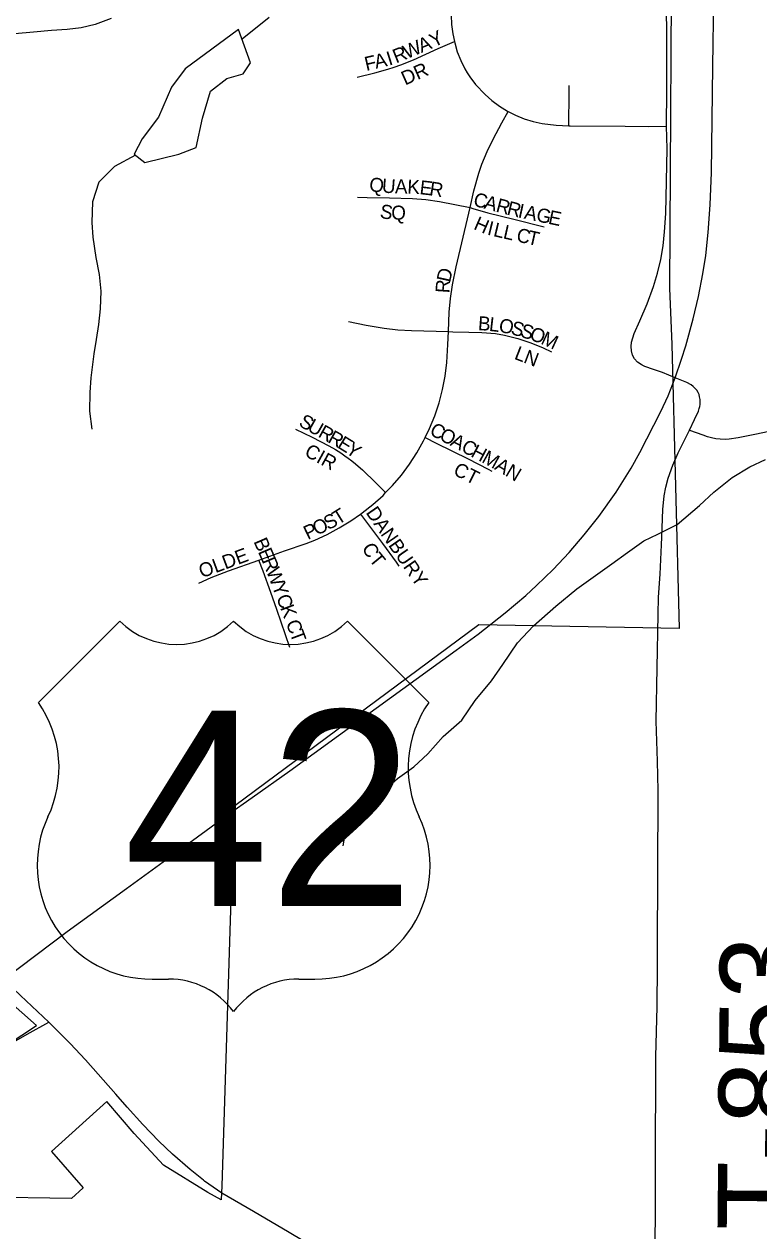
# Model space of a CAD drawing. Extents: x 1874609 to 2204689, y 815661 to 1281160.
# Drawn here: x 2024654 to 2027275, y 1036022 to 1040325 of the extents above; entities that cross this region are included whole.
import ezdxf

# ---------------------------------------------------------------- set-up
doc = ezdxf.new("R2010")
doc.units = 0
for name, color, linetype in [('GM_X_City_Street', 7, 'Continuous'), ('GM_X_City_Street_Text', 7, 'Continuous'), ('GM_X_Corporation', 7, 'Continuous'), ('GM_X_Minor_Lake', 7, 'Continuous'), ('GM_X_Minor_River', 7, 'Continuous'), ('GM_X_State_Route', 7, 'Continuous'), ('GM_X_Township_Road', 7, 'Continuous'), ('GM_X_Township_Road_Text', 7, 'Continuous'), ('GM_X_US_Location', 7, 'Continuous'), ('GM_X_US_Route', 7, 'Continuous'), ('GM_X_US_Shield', 7, 'Continuous')]:
    doc.layers.add(name, color=color, linetype=linetype)

msp = doc.modelspace()

# ---------------------------------------------------------------- linework, layer by layer
at = {"layer": 'GM_X_City_Street'}
for points in [[(2026142.1, 1040827.5), (2026143, 1040825.7), (2026154.4, 1040795.4), (2026168, 1040748.5), (2026174.2, 1040716.7), (2026178.1, 1040684.5), (2026180.3, 1040635.8), (2026178.7, 1040488.1), (2026177, 1040356.4), (2026179, 1040323.5), (2026183, 1040290.4), (2026188.7, 1040263.5)], [(2025842.3, 1040136.1), (2025905.2, 1040151), (2025952, 1040164.2), (2025974.3, 1040170.9), (2025997.9, 1040180), (2026043, 1040198.1), (2026131.4, 1040237.8), (2026188.7, 1040263.5)], [(2026188.7, 1040263.5), (2026189.9, 1040257.9), (2026199.3, 1040226), (2026211.3, 1040195.1), (2026225.8, 1040165.1), (2026234.5, 1040150.7), (2026244, 1040137.1), (2026264.3, 1040110.1), (2026298, 1040074.4), (2026322.7, 1040052.1), (2026349.6, 1040032.4), (2026377.8, 1040015.1), (2026380.7, 1040013.6)], [(2026596.8, 1039962.3), (2026596.9, 1039972.2), (2026597.2, 1040002.1), (2026597.6, 1040040.9), (2026598, 1040071.3), (2026598.5, 1040106.4)], [(2026244.8, 1039670.7), (2026258.7, 1039730.5), (2026276.1, 1039793.9), (2026286.7, 1039825.1), (2026305.6, 1039870.7), (2026327.4, 1039914.9), (2026358.5, 1039972.6), (2026380.7, 1040013.6)], [(2026380.7, 1040013.6), (2026407.2, 1039999.8), (2026438, 1039987.1), (2026469.8, 1039977.3), (2026502.3, 1039970.4), (2026551.8, 1039964.8), (2026596.8, 1039962.3)], [(2026596.8, 1039962.3), (2026601.2, 1039962), (2026798.4, 1039961.5), (2026880.3, 1039960.2), (2026945.2, 1039961.4)], [(2025843.3, 1039707.8), (2025877.6, 1039706.6), (2025957.7, 1039705.3), (2026039, 1039703), (2026087.5, 1039699.4), (2026135.8, 1039692.8), (2026244.8, 1039670.7)], [(2026167.7, 1039228.4), (2026170.6, 1039297.6), (2026174.7, 1039346.6), (2026181.8, 1039395.4), (2026195.1, 1039459.7), (2026240.1, 1039650.7), (2026244.8, 1039670.7)], [(2026244.8, 1039670.7), (2026254.4, 1039667.9), (2026307.9, 1039652.3), (2026400.8, 1039629.4), (2026508.9, 1039602.6)], [(2025811.1, 1039265), (2025874.6, 1039251.4), (2025938.8, 1039240.6), (2025987.2, 1039234.9), (2026035.9, 1039232), (2026167.7, 1039228.4)], [(2026084.8, 1038850.9), (2026100.4, 1038883.2), (2026118.7, 1038928.4), (2026134, 1038974.7), (2026146.6, 1039021.8), (2026155.9, 1039069.6), (2026161.6, 1039118), (2026165.8, 1039183.1), (2026167.7, 1039228.4)], [(2026167.7, 1039228.4), (2026183.5, 1039228), (2026240.1, 1039226.7), (2026286.7, 1039225.5), (2026335.3, 1039221.4), (2026367.4, 1039216.1), (2026414.7, 1039204.4), (2026461, 1039188.8), (2026506, 1039170.2), (2026535.3, 1039155.8)], [(2025622.2, 1038881), (2025681.9, 1038851.5), (2025741, 1038821.7), (2025764.8, 1038807.7), (2025783.6, 1038796.6), (2025798.7, 1038786.1), (2025810.6, 1038777.8), (2025823.4, 1038767.8), (2025836.5, 1038757.5), (2025845.8, 1038749.2), (2025861.1, 1038735.6), (2025908.3, 1038688.9), (2025943.6, 1038654.2)], [(2025943.6, 1038654.2), (2025968.3, 1038679.5), (2025999.8, 1038716.7), (2026028.9, 1038755.8), (2026055.4, 1038796.7), (2026079.2, 1038839.3), (2026084.8, 1038850.9)], [(2026084.8, 1038850.9), (2026124.1, 1038831.2), (2026237.6, 1038774.3), (2026308.7, 1038738.4), (2026322.7, 1038730.7)], [(2025854.5, 1038578), (2025859.8, 1038581.7), (2025897.9, 1038612), (2025934.3, 1038644.6), (2025943.6, 1038654.2)], [(2025491.4, 1038414), (2025583.3, 1038446.6), (2025660.5, 1038473.1), (2025690.7, 1038485.1), (2025734.9, 1038505.5), (2025777.9, 1038528.7), (2025819.6, 1038554.1), (2025854.5, 1038578)], [(2025854.5, 1038578), (2025883.1, 1038539.2), (2025931.9, 1038472.6), (2025981.2, 1038405.9), (2025991, 1038392.5)], [(2025276.9, 1038331.1), (2025321.7, 1038352.1), (2025383, 1038375.5), (2025491.4, 1038414)], [(2025602.4, 1038101.6), (2025555.7, 1038238), (2025534.6, 1038298.6), (2025506.4, 1038373.7), (2025491.4, 1038414)]]:
    msp.add_lwpolyline(points, dxfattribs=at)
at = {"layer": 'GM_X_Corporation'}
for points in [[(2026964.1, 1040839.2), (2026955.9, 1039383.6), (2026963.9, 1039182.5), (2026990.4, 1038170.4), (2026275.9, 1038183.5), (2025405.7, 1037537.8), (2025396.2, 1037355.4), (2025359.9, 1036182.2), (2025357.3, 1036132.3), (2025310.1, 1036158.3), (2025151.4, 1036256.4), (2025046.8, 1036368.7), (2024949.8, 1036483.2), (2024752.1, 1036305.2), (2024864.9, 1036175.3), (2024823.3, 1036137.9), (2024201.3, 1036147.5)], [(2024442.5, 1036586.7), (2024699, 1036753.8), (2024551.3, 1036884.2)]]:
    msp.add_lwpolyline(points, dxfattribs=at)
at = {"layer": 'GM_X_Minor_Lake'}
for points in [[(2025419.5, 1040305.7), (2025228.6, 1040165.9), (2025180.3, 1040099.9), (2025133.8, 1039993.7), (2025075.4, 1039915.7), (2025047.2, 1039861.6), (2025085.2, 1039831.3), (2025205.6, 1039861), (2025267.9, 1039884.9), (2025290.2, 1039989.2), (2025318.6, 1040085.4), (2025376.9, 1040131.3), (2025435.1, 1040147.2), (2025461.3, 1040187.2)], [(2025461.3, 1040187.2), (2025419.5, 1040305.7)]]:
    msp.add_lwpolyline(points, dxfattribs=at)
at = {"layer": 'GM_X_Minor_River'}
for points in [[(2024964.3, 1040345.4), (2024908.1, 1040323.6), (2024857.9, 1040311.7), (2024807.8, 1040305.9), (2024751.6, 1040302), (2024687.4, 1040296.2), (2024621.2, 1040290.5)], [(2025528.1, 1040348), (2025431.6, 1040271.6)], [(2025051.9, 1039857.8), (2024976.8, 1039817.7), (2024920.5, 1039761.7), (2024898.3, 1039691.5), (2024896, 1039617.3), (2024899.9, 1039565.1), (2024909.7, 1039492.9), (2024921.6, 1039432.6), (2024927.4, 1039372.4), (2024925.2, 1039310.2), (2024919.1, 1039254), (2024910.9, 1039199.9), (2024902.7, 1039149.8), (2024892.4, 1039063.5), (2024888.3, 1039011.4), (2024888.1, 1038945.1), (2024895.9, 1038880.9)], [(2025792.3, 1037394.9), (2025804.5, 1037463.1), (2025850.8, 1037515.1), (2025911.1, 1037569.1), (2025985.5, 1037635), (2026043.8, 1037677), (2026094.1, 1037723), (2026148.4, 1037785), (2026214.8, 1037842.9), (2026263.1, 1037913), (2026321.5, 1037983), (2026361.8, 1038041.1), (2026414.1, 1038119.1), (2026470.5, 1038179.1), (2026550.9, 1038249.1), (2026625.3, 1038311), (2026683.6, 1038352.9), (2026749.9, 1038400.9), (2026806.2, 1038440.8), (2026864.5, 1038482.7), (2026914.7, 1038506.7), (2026983, 1038540.5), (2027063.4, 1038608.5), (2027113.7, 1038656.4), (2027180, 1038708.4), (2027242.3, 1038746.3), (2027298.6, 1038772.2)]]:
    msp.add_lwpolyline(points, dxfattribs=at)
at = {"layer": 'GM_X_State_Route'}
for points in [[(2024742.7, 1036766.5), (2024641.4, 1036861), (2024588.6, 1036910.8)], [(2024442.3, 1036594.3), (2024519, 1036640.3), (2024665.1, 1036723.3), (2024742.7, 1036766.5)], [(2024982, 1036510), (2024873.4, 1036631.9), (2024818.7, 1036690), (2024742.7, 1036766.5)], [(2025294.2, 1036202.3), (2025246.1, 1036241.2), (2025183.5, 1036295.9), (2025135.3, 1036341.7), (2025077.4, 1036401.3), (2025022.2, 1036463.4), (2024982, 1036510)], [(2025359, 1036156.4), (2025297.8, 1036199.4), (2025294.2, 1036202.3)], [(2026380.1, 1035356.4), (2026368.4, 1035372.4), (2026290.7, 1035478.1), (2026240.1, 1035542.6), (2026187.2, 1035605.1), (2026153.9, 1035641), (2026131, 1035663.4), (2026107.1, 1035686.6), (2026057.8, 1035729.6), (2026019.2, 1035759.7), (2025965.4, 1035796.6), (2025825.4, 1035882.1), (2025599.5, 1036016.1), (2025472.4, 1036091.4), (2025359, 1036156.4)]]:
    msp.add_lwpolyline(points, dxfattribs=at)
at = {"layer": 'GM_X_Township_Road'}
for points in [[(2026945.2, 1039961.4), (2026945.3, 1039999.8), (2026946.7, 1040048.9), (2026946.9, 1040130.2), (2026946.3, 1040146.3), (2026946.4, 1040228.4), (2026946.7, 1040294), (2026945.3, 1040375.8), (2026946.9, 1040425), (2026947, 1040444.9)], [(2026858.7, 1039108.9), (2026854.4, 1039111), (2026841.9, 1039120), (2026831.5, 1039131.4), (2026824.1, 1039144.7), (2026820, 1039159.4), (2026819.1, 1039174.9), (2026821, 1039190.5), (2026824.9, 1039205.9), (2026830.2, 1039221.2), (2026849.9, 1039266.4), (2026875.8, 1039327.2), (2026898.8, 1039389.4), (2026913.5, 1039436.9), (2026925.1, 1039485.3), (2026933.2, 1039534.3), (2026938.4, 1039583.7), (2026942.3, 1039649.8), (2026947.1, 1039880.6), (2026945.2, 1039961.4)], [(2026976.5, 1039064.1), (2026930.5, 1039082.5), (2026899.2, 1039093.3), (2026868.5, 1039104.1), (2026858.7, 1039108.9)], [(2027027.3, 1038877.6), (2027045.6, 1038914.5), (2027058.9, 1038945.1), (2027062, 1038953.9), (2027063.7, 1038961.6), (2027064.8, 1038968.6), (2027065.4, 1038979), (2027064.8, 1038986.7), (2027063.2, 1038996.3), (2027061.4, 1039004.2), (2027058.3, 1039011.4), (2027053.1, 1039019.2), (2027046.8, 1039027.1), (2027040.8, 1039032.6), (2027033.4, 1039038.4), (2027018.3, 1039046.7), (2026976.5, 1039064.1)], [(2026927.2, 1038468), (2026928.5, 1038495.3), (2026932.7, 1038593.8), (2026936.8, 1038642.5), (2026942.3, 1038674.4), (2026950.7, 1038705.7), (2026967.5, 1038751.7), (2026987.2, 1038796.6), (2027027.3, 1038877.6)], [(2027027.3, 1038877.6), (2027074.5, 1038860.3), (2027089.8, 1038854.7), (2027091.8, 1038854.2)], [(2027091.8, 1038854.2), (2027105.2, 1038850.6), (2027121.3, 1038847.9), (2027136.9, 1038845.6), (2027154.3, 1038844.7), (2027168.6, 1038846.3), (2027200.4, 1038851.2), (2027265.8, 1038864.3), (2027344.3, 1038880.8)], [(2026915.8, 1038220), (2026916.9, 1038281.8), (2026922.2, 1038363.7), (2026927.2, 1038468)], [(2026889.4, 1035656.3), (2026898.3, 1035671.5), (2026904.6, 1035685.4), (2026906.1, 1035700.5), (2026905.7, 1035716.4), (2026905.2, 1035831.5), (2026907.8, 1036644.1), (2026911.6, 1036820.3), (2026911.8, 1036836.8), (2026913.7, 1036951.8), (2026914.2, 1037378.8), (2026915.2, 1037510.3), (2026915.8, 1037592.3), (2026912.9, 1037697.4), (2026909, 1037839), (2026915.8, 1038220)]]:
    msp.add_lwpolyline(points, dxfattribs=at)
at = {"layer": 'GM_X_US_Route'}
for points in [[(2026766, 1038655.9), (2026819.4, 1038741.9), (2026850.6, 1038797.9), (2026875.4, 1038846.1), (2026924.9, 1038943.7), (2026951, 1038999.7), (2026976.5, 1039064.1), (2026999.1, 1039130.2), (2027014.6, 1039178.3), (2027040.5, 1039273.6), (2027059.2, 1039353.8), (2027074.9, 1039434.7), (2027085.1, 1039499.9), (2027094.1, 1039581.7), (2027100.9, 1039680.3), (2027105.7, 1039795.4), (2027110.9, 1040173.5), (2027113.7, 1040420), (2027116.8, 1040617.1), (2027119, 1040781.5), (2027124.5, 1041009.3)], [(2026443.7, 1038287.4), (2026481.8, 1038323.2), (2026541.4, 1038380.8), (2026598.1, 1038441.1), (2026652.1, 1038504), (2026703.4, 1038569), (2026766, 1038655.9)], [(2025382.9, 1037507.5), (2025467.1, 1037567.3), (2025602.1, 1037662.2), (2025861.8, 1037850.9), (2026195.6, 1038092.8), (2026273.4, 1038150), (2026369.8, 1038225.5), (2026443.7, 1038287.4)], [(2024584.7, 1036920.7), (2024808.3, 1037088.9), (2025019.1, 1037242.7), (2025241.9, 1037404.9), (2025382.9, 1037507.5)]]:
    msp.add_lwpolyline(points, dxfattribs=at)
at = {"layer": 'GM_X_US_Shield'}
for p, q in [((2024995.5, 1038196), (2024705.4, 1037906)), ((2026097.6, 1037906), (2025807.6, 1038196)), ((2025111.5, 1036919.8), (2025169.5, 1036919.8)), ((2025633.6, 1036919.8), (2025691.6, 1036919.8))]:
    msp.add_line(p, q, dxfattribs=at)
for centre, radius, start, end in [((2025198.5, 1038403.1), 290, 225.573, 314.427), ((2025604.6, 1038403.1), 290, 225.573, 314.427), ((2024372.8, 1037673.1), 406.1, 334.5471, 35.0009), ((2026430.2, 1037673.1), 406.1, 144.9991, 205.4529), ((2025107, 1037325.9), 406.1, 154.8319, 270.6383), ((2025696.1, 1037325.9), 406.1, 269.3617, 25.1681), ((2025169.5, 1036629.8), 290, 36.8699, 90), ((2025633.6, 1036629.8), 290, 90, 143.1301)]:
    msp.add_arc(centre, radius, start, end, dxfattribs=at)

# ---------------------------------------------------------------- texts
at = {"layer": 'GM_X_City_Street_Text'}
for s, rotation, p in [('Y', 26.7511, (2026115.2, 1040240.6)), ('W', 22.9617, (2026018.7, 1040199.6)), ('A', 22.9748, (2026071.4, 1040221.9)), ('F', 12.9762, (2025874.7, 1040157.7)), ('A', 12.9602, (2025909, 1040165.6)), ('I', 17.2533, (2025955.8, 1040176.5)), ('R', 21.6746, (2025980.8, 1040184.5)), ('DR', 23.9591, (2026013.1, 1040105.8)), ('Q', 353.4498, (2025883.2, 1039729.7)), ('U', 355.804, (2025929.1, 1039724.5)), ('A', 359.5987, (2025976.6, 1039721.1)), ('K', 357.3984, (2026020.1, 1039720.8)), ('E', 353.346, (2026063.1, 1039718.9)), ('R', 351.3203, (2026097.6, 1039714.9)), ('C', 345.1922, (2026253.2, 1039678)), ('A', 345.2108, (2026291.5, 1039667.9)), ('R', 345.1922, (2026334, 1039656.7)), ('R', 346.0822, (2026373.1, 1039646.3)), ('S', 351.2248, (2025921, 1039633.9)), ('Q', 359.4636, (2025963.6, 1039627.9)), ('I', 347.7351, (2026413.1, 1039636.4)), ('A', 348.0636, (2026434.9, 1039631.7)), ('G', 348.1301, (2026478, 1039622.6)), ('E', 348.1113, (2026521, 1039613.5)), ('H', 336.6235, (2026254.4, 1039595.2)), ('I', 346.2719, (2026303.4, 1039574.9)), ('L', 346.5877, (2026325.1, 1039569.5)), ('L', 347.2687, (2026360, 1039561.3)), ('C', 347.2947, (2026407.2, 1039550.6)), ('T', 347.3239, (2026445.9, 1039541.9)), ('D', 77.5755, (2026173.4, 1039402)), ('R', 86.0389, (2026170.9, 1039364.4)), ('B', 355.9646, (2026271.8, 1039234)), ('L', 353.3732, (2026310.7, 1039231.2)), ('O', 350.4263, (2026345, 1039227.3)), ('S', 344.3399, (2026387, 1039220.3)), ('S', 343.5781, (2026420.7, 1039210.8)), ('O', 339.9403, (2026453.7, 1039201.1)), ('M', 335.048, (2026494, 1039186.5)), ('L', 338.7467, (2026399.3, 1039132)), ('N', 339.138, (2026432.5, 1039119.1)), ('S', 330.7464, (2025630.5, 1038894)), ('U', 330.7458, (2025661.2, 1038876.8)), ('R', 330.752, (2025699.6, 1038855.3)), ('R', 330.7402, (2025734.1, 1038835.9)), ('C', 332.0447, (2026096.8, 1038863.2)), ('O', 332.0175, (2026131.7, 1038844.7)), ('E', 328.235, (2025768.2, 1038816.9)), ('Y', 324.6732, (2025797.4, 1038798.8)), ('A', 332.035, (2026170.6, 1038824)), ('C', 332.0447, (2026209.5, 1038803.4)), ('CIR', 331.1863, (2025650.6, 1038787.8)), ('H', 332.0175, (2026244.4, 1038784.8)), ('M', 331.0639, (2026283.1, 1038764.3)), ('CT', 333.435, (2026181.3, 1038720.4)), ('A', 329.5123, (2026329, 1038738.9)), ('N', 329.4148, (2026366.9, 1038716.6)), ('S', 26.7295, (2025738.1, 1038519.8)), ('T', 31.8277, (2025773.8, 1038538)), ('DANBURY', 304.5957, (2025871.3, 1038583.1)), ('P', 25.7464, (2025665.9, 1038485)), ('O', 25.7245, (2025697.6, 1038500.3)), ('B', 293.4569, (2025471.8, 1038480.3)), ('OLDE', 20.3716, (2025288.1, 1038348.9)), ('E', 293.4577, (2025487.5, 1038443.9)), ('C', 297.9339, (2025857.7, 1038459.1)), ('T', 309.1906, (2025882.2, 1038415.2)), ('R', 292.8478, (2025501.5, 1038411.8)), ('W', 290.9772, (2025516.7, 1038375.7)), ('Y', 290.6609, (2025537.1, 1038322.4)), ('C', 290.647, (2025552.7, 1038281.2)), ('K', 290.6865, (2025566.6, 1038244.1)), ('C', 290.6697, (2025586.8, 1038190.6)), ('T', 290.6648, (2025600.8, 1038153.5))]:
    msp.add_text(s, height=50, rotation=rotation, dxfattribs=at).set_placement(p)
at = {"layer": 'GM_X_Township_Road_Text'}
msp.add_text('T-853', height=300, rotation=89.464, dxfattribs=at).set_placement((2027427, 1036022.6))
at = {"layer": 'GM_X_US_Location'}
for s in ['/', '0']:
    msp.add_text(s, height=1, dxfattribs=at).set_placement((2025401.2, 1037523.4))
msp.add_text('42', height=1, rotation=0, dxfattribs=at).set_placement((2025194.7, 1037316.4))
at = {"layer": 'GM_X_US_Shield'}
msp.add_text('42', height=696.1, dxfattribs=at).set_placement((2025009.7, 1037180.9))

doc.saveas('drawing.dxf')
